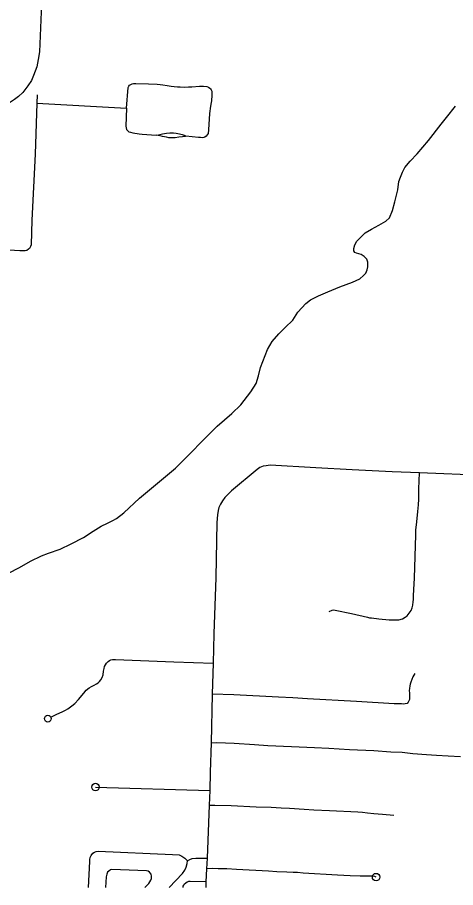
# Model space of a CAD drawing. Extents: x 653372 to 905732, y 627442 to 787275.
# Drawn here: x 671508 to 674416, y 728634 to 734403 of the extents above; entities that cross this region are included whole.
import ezdxf

# ---------------------------------------------------------------- set-up
doc = ezdxf.new("R2010")
doc.units = 0
for name, color, linetype in [('33', 7, 'Continuous'), ('34', 7, 'Continuous'), ('35', 7, 'Continuous')]:
    doc.layers.add(name, color=color, linetype=linetype)

msp = doc.modelspace()

# ---------------------------------------------------------------- linework, layer by layer
at = {"layer": '33'}
for points in [[(671714.6, 735509.1), (671710, 735388.9), (671698.8, 735330), (671690.5, 735291.5), (671682.3, 735253.1), (671676.2, 735210.6), (671674.6, 735182.2), (671681.6, 735124.3), (671685.4, 735094.2), (671686.1, 735064.1), (671678.4, 734758.8), (671666.7, 734439.4), (671654.2, 734175.5)], [(671654.2, 734175.5), (671646.8, 734123.6), (671636.9, 734075.3), (671616.1, 734016.7), (671601.4, 733984.3), (671577.1, 733948.1), (671545.1, 733905.7), (671515.8, 733878), (671488.8, 733858.7), (671456.3, 733835.4), (671364.5, 733783.9), (671172.3, 733681.9), (671075.7, 733632.8), (670913.4, 733544.6), (670852.6, 733501.1), (670826.6, 733479.6), (670791.1, 733447.3), (670762.6, 733414.3), (670735.9, 733369.2), (670717.6, 733324.2), (670704.6, 733277.1), (670694.5, 733223.4), (670671.8, 732906.6)], [(672232.8, 733801.5), (672243.8, 733938.6), (672246.7, 733946.7), (672251.4, 733952.5), (672256, 733956.5), (672264.7, 733960.4), (672270.7, 733962.8), (672279, 733963.7), (672294.3, 733964.3), (672377.3, 733963.3), (672435.9, 733961.2), (672454.7, 733958.4), (672474.1, 733956.7), (672501.6, 733951.4), (672528.3, 733946.1), (672549.5, 733944), (672570, 733942.2), (672589.1, 733942), (672614.5, 733941.3), (672642.9, 733942.6), (672665, 733943.1), (672716.5, 733946.4), (672743, 733946.4), (672764.6, 733943.9), (672775.3, 733939.8), (672784.2, 733934.7), (672788.5, 733929.3), (672793.9, 733921.7), (672797.3, 733913.3), (672799.3, 733903.9), (672798.1, 733887.9), (672795.4, 733849.5), (672793.6, 733839.4), (672789.2, 733815.3), (672783.2, 733765.7), (672777.3, 733656.6), (672773.2, 733632.8), (672768.1, 733623.2), (672761.5, 733615.6), (672751.6, 733609.1), (672744.4, 733607.1), (672734.6, 733605.1), (672724.2, 733605.5), (672709.6, 733606.6), (672625.4, 733615.2)], [(671640.6, 733888.9), (671638, 733834.8), (671625.2, 733497.1), (671604.7, 733057.9), (671599.1, 732894.2), (671596.1, 732882.8), (671589.6, 732871.6), (671583, 732866.3), (671570.2, 732858), (671560.7, 732855.6), (671544.9, 732854.5), (671524.3, 732854.1), (671309.6, 732867.9)], [(671638, 733834.8), (672232.8, 733801.5)], [(672232.8, 733801.5), (672228.2, 733680.6), (672229.4, 733670.9), (672233.2, 733660.3), (672240.8, 733650.7), (672248.1, 733644.9), (672257.7, 733640.9), (672274.4, 733637.7), (672315.3, 733630.9), (672336.1, 733628.4), (672430.1, 733622.2)], [(672430.1, 733622.2), (672444.7, 733625.2), (672470.2, 733630), (672498.4, 733635.1), (672520.5, 733637.1), (672543.7, 733636.4), (672562.7, 733634.7), (672582.8, 733631.5), (672600.9, 733626.1), (672615, 733621.2), (672625.4, 733615.2), (672618.8, 733613.2), (672604.5, 733609.9), (672578.7, 733608), (672554.7, 733605), (672533.7, 733604.2), (672513.2, 733604.8), (672496.8, 733607.9), (672471.2, 733612.8), (672455.2, 733616.6), (672430.1, 733622.2)], [(674608, 731365.3), (674175.2, 731382.3), (673995.6, 731389.7), (673729.8, 731403.8), (673488.2, 731417.1), (673185.5, 731433.3), (673158, 731430.1), (673138.7, 731426.6), (673117.2, 731418.2), (673098.5, 731404.5), (672929.3, 731264.8), (672885.5, 731220.5), (672869.6, 731198.7), (672855.7, 731174.8), (672845, 731152.9), (672840.3, 731133.8), (672835.4, 731105.6), (672831.9, 731055), (672825.1, 730690.4), (672811.8, 730315.3), (672807.3, 730122.4), (672799.8, 729916), (672793.2, 729593.7), (672787.3, 729398.4), (672784.8, 729277.6), (672780.8, 729181.1), (672767.5, 728828.3), (672763, 728757.8), (672759.2, 728671.3), (672757.7, 728633.5)], [(673577.2, 730465), (673596.9, 730473.8), (673604.6, 730474.8), (673617, 730473.2), (673724.2, 730450.5), (673832, 730425.5), (673844.3, 730422.1), (673856.6, 730421.2), (673906.6, 730416.1), (673974.2, 730409.4), (673996.6, 730408.7), (674016.7, 730408.1), (674040, 730409.8), (674063.8, 730416.1), (674081.8, 730425.6), (674093.3, 730434.7), (674108.5, 730452), (674119.7, 730469.9), (674127.3, 730488), (674131.4, 730506.8), (674134.4, 730527.3), (674136.1, 730544.4), (674137.3, 730566.8), (674139.2, 730610.9), (674143.2, 730684.6), (674151.9, 730972.3), (674152.8, 731003.5), (674158.6, 731058.2), (674165.3, 731126.5), (674169.6, 731170.2), (674171.3, 731207.9), (674172.2, 731276.9), (674175.2, 731382.3)], [(671730.4, 729764.1), (671769.5, 729782.5), (671804.9, 729798.5), (671827.6, 729810.6), (671842.5, 729818.7), (671870.4, 729837.8), (671888.7, 729854), (671913.7, 729879.9), (671948.2, 729922.8), (671965.5, 729941.5), (671984.5, 729958), (672000.4, 729967.5), (672016.7, 729976.3), (672033.3, 729984.3), (672043.5, 729991.5), (672053.7, 730000.4), (672062.6, 730010.8), (672071.2, 730027.3), (672076.4, 730043.5), (672080.7, 730068.3), (672083.3, 730085.3), (672087.3, 730100.1), (672091.9, 730109.6), (672100, 730121.4), (672110.7, 730132.1), (672120.5, 730139), (672128.1, 730142.7), (672139.4, 730145.3), (672158.2, 730145.8), (672214.4, 730144.2), (672547.1, 730129.5), (672807.3, 730122.4)], [(674093.6, 729854.9), (674082, 729851.9), (674071.5, 729850.2), (674056.7, 729851.1), (674009, 729852.5), (673758.9, 729868.4), (673433.9, 729885.8), (673336.2, 729891.6), (673240.8, 729895.2), (672943.4, 729911), (672799.8, 729916)], [(672793.2, 729593.7), (672830.5, 729595), (672888.1, 729594.3), (672947.2, 729590.4), (673080.6, 729581.2), (673170.2, 729576.4), (673327.9, 729569), (673479.2, 729562.4), (673575.5, 729556.9), (673711.7, 729549.7), (673873, 729542.2), (673984.9, 729534.1), (674060.3, 729530.8), (674131, 729523.4), (674221.5, 729515.5), (674287.9, 729510.9), (674366.4, 729506.4), (674448.1, 729502.9)], [(672026.4, 729300.4), (672784.8, 729277.6)], [(672780.8, 729181.1), (672819.2, 729181.1), (672926.1, 729177.3), (673092.6, 729168.8), (673191.3, 729165.8), (673258.3, 729163.2), (673313.2, 729159.8), (673411.2, 729153.9), (673476.1, 729149.6), (673579.4, 729144.1), (673766.9, 729136.1), (673797.5, 729133.4), (673831.7, 729128.8), (673872.4, 729124.6), (673930.8, 729121.1), (674005.1, 729114.7)], [(671979.2, 728633.5), (671988.4, 728806.5), (671989.2, 728818.9), (671992, 728834), (671997.3, 728847.2), (672009.4, 728860.9), (672018.9, 728869.2), (672031.7, 728873.7), (672043.3, 728875.4), (672537.7, 728852), (672581.9, 728849.9), (672598.8, 728842.4), (672619.4, 728828.6), (672637.8, 728811.1)], [(672516.1, 728633.5), (672604.6, 728727.8), (672620.1, 728749.9), (672628.4, 728769.1), (672634.6, 728793.1), (672637.8, 728811.1)], [(672637.8, 728811.1), (672652, 728819.3), (672667, 728825.8), (672692.8, 728829), (672722.3, 728828.1), (672767.5, 728828.3)], [(672353.7, 728633.5), (672380, 728660.6), (672393.9, 728682), (672398.1, 728693.6), (672398.6, 728709.1), (672395.1, 728721.7), (672384.6, 728736.8), (672377, 728741.7), (672364.6, 728745.2), (672136, 728753.6), (672125.8, 728750.8), (672114.7, 728743.3), (672106.7, 728735), (672100.8, 728722), (672098, 728705.7), (672093.6, 728633.5)], [(673888.2, 728702.9), (673880.4, 728706.4), (673863.3, 728709.3), (673840.8, 728709.4), (673783.5, 728709.9), (673715.5, 728712), (673632.3, 728716.2), (673404.7, 728730.2), (673366.3, 728733.1), (673338.6, 728733.9), (673296, 728735.2), (673229.9, 728738.4), (673173.8, 728743), (672962.8, 728754.1), (672898.4, 728757.8), (672840.5, 728759), (672802.7, 728759.5), (672763, 728757.8)], [(672759.2, 728671.3), (672655.3, 728674.9), (672643.9, 728673.1), (672634.5, 728669.1), (672626.3, 728663.9), (672615.2, 728655), (672609.6, 728649.2), (672606.7, 728642.8), (672605.9, 728635.8), (672605.8, 728633.5)]]:
    msp.add_lwpolyline(points, dxfattribs=at)
for centre, radius in [((671710.7, 729753.6), 22.3), ((672026.4, 729300.4), 25), ((673888.2, 728702.9), 25)]:
    msp.add_circle(centre, radius, dxfattribs=at)
at = {"layer": '34'}
msp.add_lwpolyline([(674145.4, 730051.9), (674132.7, 730030.6), (674124.5, 730012.4), (674118, 729995), (674114, 729982.2), (674112, 729970.6), (674109.5, 729954.3), (674107.9, 729940.7), (674108.6, 729921.8), (674110.4, 729902.1), (674110, 729889.2), (674108.9, 729879.6), (674106.2, 729870.9), (674100.8, 729862.2), (674093.6, 729854.9)], dxfattribs=at)
at = {"layer": '35'}
for points in [[(674012.8, 733179.6), (674032.1, 733260), (674039.2, 733314.3), (674049.2, 733344), (674062.9, 733377.3), (674078.4, 733407.8), (674114.2, 733449.4), (674160.3, 733499), (674234.7, 733585.9), (674319.9, 733695.8), (674372.7, 733760.6), (674396.9, 733791.6), (674397.3, 733792.2), (674415.1, 733814.1)], [(673758.5, 732840.4), (673747.3, 732844.9), (673741.1, 732855.5), (673740.1, 732870.3), (673747.6, 732894.4), (673760.9, 732919.6), (673791.7, 732951.1), (673815.8, 732973.8), (673858, 732998.5), (673905.6, 733025.6), (673953.1, 733051.5), (673975.9, 733074.2), (673997.1, 733121.9), (674012.8, 733179.6)], [(671449.6, 730717.5), (671522.2, 730756.8), (671594.8, 730797.5), (671669.2, 730832.6), (671713.9, 730850.7), (671792.6, 730878.2), (671865.1, 730913.7), (671946.8, 730954.1), (672011.7, 730996.3), (672064.6, 731029.8), (672105.5, 731050.7), (672141.1, 731066.5), (672164.8, 731080.1), (672214, 731118.8), (672319.5, 731215.7), (672556.4, 731413.2), (672834.8, 731691.9), (672930.8, 731776.9), (672990.2, 731833.5), (673056.7, 731921.3), (673092.1, 731976.1), (673107.1, 732026.6), (673121.2, 732082.7), (673167.3, 732201.8), (673198.1, 732253.4), (673241.8, 732304.8), (673285.9, 732347.6), (673336.7, 732395.5), (673368.1, 732449.1), (673421.8, 732505.7), (673453.2, 732530.1), (673506.4, 732557.7), (673568.2, 732583.1), (673648.4, 732615.8), (673732.5, 732647), (673779.9, 732669), (673805.2, 732691.6), (673820, 732708), (673828.4, 732728.6), (673833.7, 732749.9), (673833.3, 732781), (673826.1, 732800.7), (673809.7, 732816.8), (673788.1, 732831.8), (673772.7, 732836.1), (673758.5, 732840.4)]]:
    msp.add_lwpolyline(points, dxfattribs=at)

doc.saveas('drawing.dxf')
